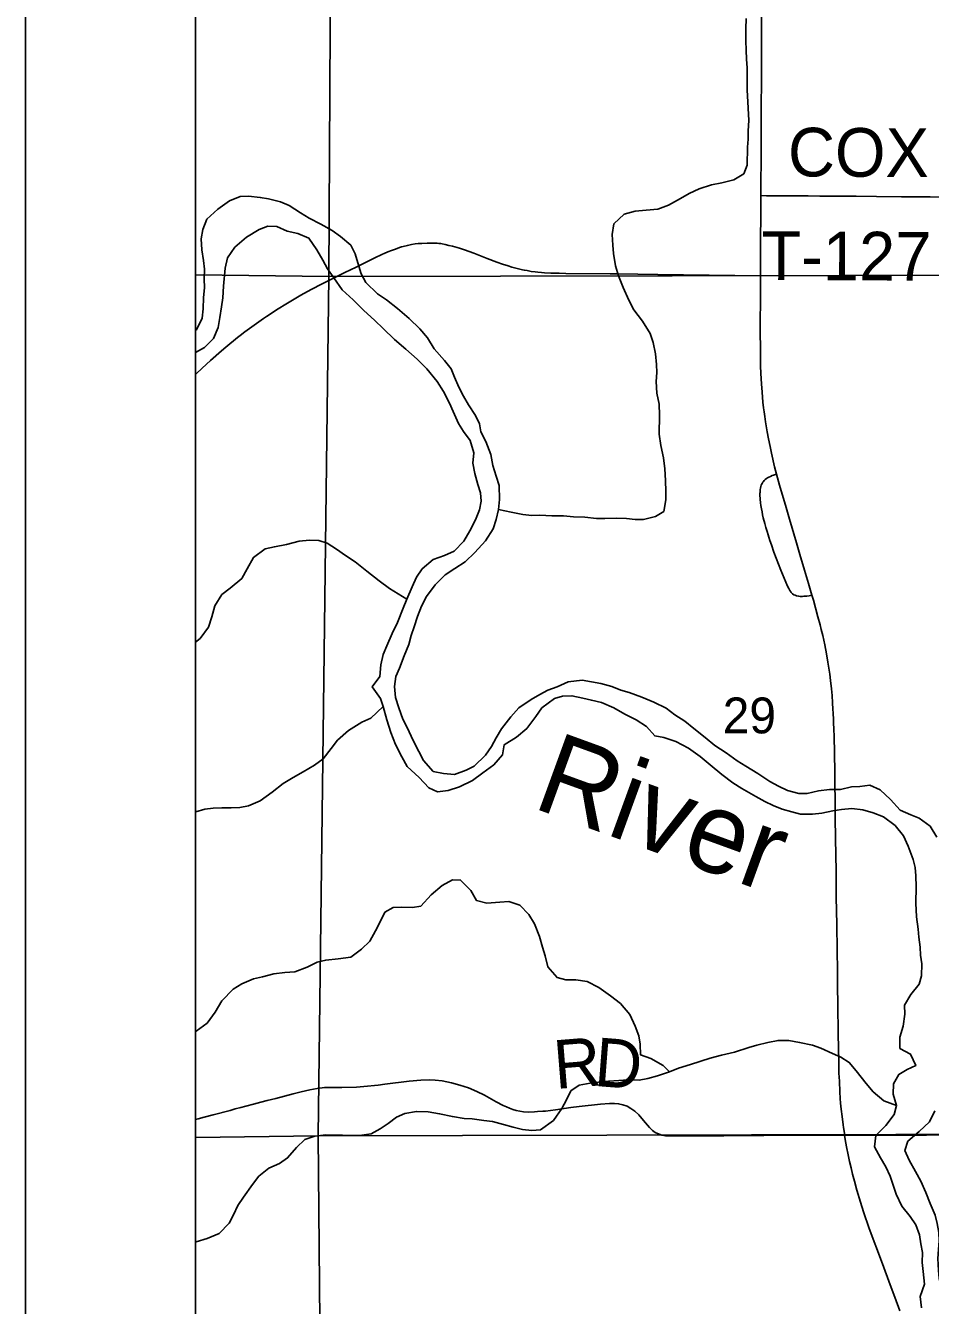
# Model space of a CAD drawing. Extents: x 0 to 680, y 0 to 440.
# Drawn here: x 341.54 to 360.17, y 309.11 to 335.45 of the extents above; entities that cross this region are included whole.
import ezdxf

# ---------------------------------------------------------------- set-up
doc = ezdxf.new("R2010")
doc.units = 0
for name, color, linetype in [('GM_X_Adjacent_County', 7, 'Continuous'), ('GM_X_County', 7, 'Continuous'), ('GM_X_County_Road', 7, 'Continuous'), ('GM_X_County_Road_Text', 7, 'Continuous'), ('GM_X_Major_River', 7, 'Continuous'), ('GM_X_Major_River_Text', 7, 'Continuous'), ('GM_X_Minor_River', 7, 'Continuous'), ('GM_X_Section', 7, 'Continuous'), ('GM_X_Section_Text', 7, 'Continuous'), ('GM_X_State_Route', 7, 'Continuous'), ('GM_X_Township', 7, 'Continuous'), ('GM_X_Township_Road', 7, 'Continuous'), ('GM_X_Township_Road_Text', 7, 'Continuous'), ('SH_Data', 7, 'Continuous'), ('SH_Text', 7, 'Continuous')]:
    doc.layers.add(name, color=color, linetype=linetype)

msp = doc.modelspace()

# ---------------------------------------------------------------- linework, layer by layer
at = {"layer": 'GM_X_Adjacent_County'}
msp.add_lwpolyline([(583.052, 415.359), (345.039, 415.359), (345.039, 188.757)], dxfattribs=at)
at = {"layer": 'GM_X_County'}
msp.add_lwpolyline([(583.052, 415.359), (345.039, 415.359), (345.039, 188.757)], dxfattribs=at)
at = {"layer": 'GM_X_County_Road'}
for points in [[(345.039, 328.274), (345.063, 328.299), (345.264, 328.487), (345.345, 328.561), (345.569, 328.757), (345.66, 328.834), (345.9, 329.031), (345.956, 329.076), (346.053, 329.149), (346.195, 329.255), (346.436, 329.425), (346.497, 329.467), (346.632, 329.558), (346.702, 329.603), (346.933, 329.744), (347.206, 329.902), (347.344, 329.98), (347.434, 330.029), (347.632, 330.132), (347.737, 330.185), (347.865, 330.251), (348.113, 330.372), (348.342, 330.481), (348.509, 330.564), (348.767, 330.692), (348.833, 330.723), (348.886, 330.749), (348.919, 330.764), (348.997, 330.796), (349.069, 330.825), (349.152, 330.855), (349.236, 330.885), (349.278, 330.898), (349.313, 330.909), (349.399, 330.93), (349.485, 330.947), (349.559, 330.959), (349.623, 330.966), (349.698, 330.971), (349.809, 330.977), (349.875, 330.978), (349.913, 330.978), (349.961, 330.977), (350.011, 330.975), (350.048, 330.972), (350.089, 330.966), (350.118, 330.961), (350.179, 330.949), (350.255, 330.931), (350.328, 330.912), (350.473, 330.87), (350.571, 330.838), (350.769, 330.767), (351.038, 330.663), (351.239, 330.587), (351.357, 330.546), (351.475, 330.508), (351.55, 330.485), (351.604, 330.469), (351.661, 330.453), (351.715, 330.44), (351.768, 330.429), (351.808, 330.42), (351.866, 330.41), (351.945, 330.396), (352.026, 330.384), (352.086, 330.378), (352.158, 330.372), (352.218, 330.368), (352.351, 330.36), (352.521, 330.355), (352.662, 330.353), (353.57, 330.345), (353.733, 330.343), (354.555, 330.334), (356.668, 330.305)], [(345.039, 312.939), (345.091, 312.952), (345.218, 312.987), (345.398, 313.034), (345.747, 313.124), (345.852, 313.154), (345.969, 313.184), (346.074, 313.213), (346.233, 313.254), (346.381, 313.293), (346.509, 313.324), (346.689, 313.37), (346.869, 313.416), (347.049, 313.463), (347.209, 313.503), (347.39, 313.546), (347.542, 313.573), (347.694, 313.592), (347.804, 313.595), (347.902, 313.597), (347.977, 313.595), (348.018, 313.595), (348.049, 313.594), (348.351, 313.605), (348.503, 313.616), (348.795, 313.646), (348.936, 313.663), (349.435, 313.728), (349.676, 313.749), (349.852, 313.753), (349.973, 313.748), (350.115, 313.73), (350.31, 313.691), (350.48, 313.646), (350.657, 313.586), (350.829, 313.514), (350.987, 313.434), (351.226, 313.301), (351.371, 313.227), (351.439, 313.194), (351.499, 313.168), (351.569, 313.141), (351.641, 313.12), (351.715, 313.105), (351.788, 313.094), (351.885, 313.089), (352.015, 313.095), (352.08, 313.1), (352.189, 313.109), (352.244, 313.111), (352.45, 313.134), (352.763, 313.18), (352.937, 313.202), (353.373, 313.25), (353.559, 313.268), (353.659, 313.268), (353.748, 313.259), (353.835, 313.239), (353.92, 313.208), (353.998, 313.165), (354.08, 313.106), (354.161, 313.03), (354.262, 312.913), (354.381, 312.771), (354.442, 312.711), (354.502, 312.667), (354.579, 312.632), (354.639, 312.613), (354.713, 312.602), (354.853, 312.597), (355.915, 312.603), (356.737, 312.609), (357.536, 312.611), (357.919, 312.613), (358.258, 312.613), (358.4, 312.612)], [(358.4, 312.612), (358.565, 312.611), (359.43, 312.611), (360.087, 312.617), (360.745, 312.618)]]:
    msp.add_lwpolyline(points, dxfattribs=at)
at = {"layer": 'GM_X_Major_River'}
for points in [[(351.528, 321.225), (351.337, 320.981), (351.227, 320.796), (351.13, 320.617), (351.006, 320.438), (350.775, 320.208), (350.606, 320.124), (350.371, 320.041), (350.144, 320.058), (349.93, 320.102), (349.733, 320.326), (349.636, 320.515), (349.513, 320.751), (349.403, 320.994), (349.306, 321.176), (349.223, 321.412), (349.153, 321.62), (349.136, 321.848), (349.16, 322.055), (349.236, 322.228), (349.334, 322.48), (349.425, 322.713), (349.475, 322.899), (349.538, 323.079), (349.609, 323.292), (349.686, 323.505), (349.79, 323.704), (349.968, 323.941), (350.179, 324.145), (350.375, 324.282), (350.585, 324.413), (350.789, 324.61), (351.007, 324.847), (351.165, 325.092), (351.228, 325.285), (351.272, 325.491), (351.295, 325.698), (351.287, 325.986), (351.223, 326.181), (351.16, 326.397), (351.117, 326.625), (351.014, 326.894), (350.91, 327.09), (350.886, 327.258), (350.802, 327.426), (350.659, 327.649), (350.555, 327.825), (350.458, 328.014), (350.367, 328.216), (350.297, 328.392), (350.166, 328.561), (349.949, 328.799), (349.812, 329.029), (349.655, 329.212), (349.437, 329.423), (349.193, 329.628), (348.969, 329.806), (348.784, 329.936), (348.54, 330.168), (348.449, 330.343), (348.379, 330.572), (348.322, 330.753), (348.232, 330.935), (348.02, 331.113), (347.849, 331.236), (347.617, 331.367), (347.378, 331.492), (347.199, 331.602), (346.967, 331.753), (346.788, 331.83), (346.541, 331.887), (346.368, 331.917), (346.127, 331.941), (345.953, 331.937), (345.738, 331.847), (345.494, 331.678), (345.27, 331.467), (345.186, 331.255), (345.156, 331.068), (345.165, 330.84), (345.202, 330.619), (345.219, 330.438), (345.216, 330.244), (345.219, 330.056), (345.202, 329.856), (345.192, 329.622), (345.175, 329.435), (345.057, 329.189), (345.039, 329.173)], [(345.039, 328.723), (345.225, 328.825), (345.409, 329.016), (345.5, 329.242), (345.537, 329.449), (345.574, 329.662), (345.597, 329.849), (345.615, 330.09), (345.648, 330.464), (345.698, 330.671), (345.849, 330.895), (346.086, 331.099), (346.35, 331.255), (346.525, 331.326), (346.713, 331.322), (346.925, 331.225), (347.145, 331.175), (347.371, 331.077), (347.534, 330.84), (347.658, 330.624), (347.755, 330.448), (347.886, 330.259), (348.056, 330.015), (348.28, 329.811), (348.497, 329.6), (348.727, 329.382), (348.899, 329.218), (349.136, 328.993), (349.367, 328.795), (349.597, 328.591), (349.801, 328.387), (350.011, 328.129)], [(350.011, 328.129), (350.141, 327.919), (350.265, 327.683), (350.342, 327.514), (350.452, 327.265), (350.556, 327.096), (350.693, 326.913), (350.769, 326.657), (350.746, 326.45), (350.789, 326.236), (350.852, 326.007), (350.903, 325.839), (350.92, 325.665), (350.884, 325.485), (350.8, 325.279), (350.682, 325.053), (350.558, 324.841), (350.361, 324.637), (350.165, 324.547), (349.93, 324.464), (349.706, 324.274), (349.589, 324.102), (349.499, 323.902), (349.387, 323.65), (349.311, 323.464), (349.192, 323.165), (349.088, 322.939), (348.977, 322.687), (348.9, 322.508), (348.85, 322.294), (348.832, 322.054), (348.675, 321.842), (348.845, 321.605), (348.902, 321.437), (348.978, 321.162), (349.06, 320.906), (349.157, 320.657), (349.286, 320.4), (349.397, 320.205), (349.64, 319.973), (349.838, 319.762), (350.017, 319.679), (350.238, 319.709), (350.474, 319.785), (350.737, 319.914), (350.953, 320.071), (351.177, 320.235), (351.354, 320.446), (351.391, 320.652), (351.642, 320.809), (351.859, 320.986), (352.043, 321.23), (352.167, 321.409), (352.424, 321.605), (352.592, 321.649), (352.787, 321.659), (353.013, 321.608), (353.186, 321.565), (353.393, 321.522), (353.646, 321.41), (353.878, 321.279), (354.11, 321.162), (354.322, 321.024), (354.492, 320.834), (354.679, 320.797), (354.925, 320.72), (355.184, 320.581), (355.429, 320.41), (355.633, 320.239), (355.871, 320.035), (356.096, 319.87), (356.281, 319.753), (356.573, 319.588), (356.758, 319.484), (356.931, 319.401), (357.117, 319.324), (357.31, 319.268), (357.49, 319.224), (357.737, 319.22), (357.932, 319.244), (358.16, 319.287), (358.334, 319.317), (358.549, 319.34), (358.776, 319.31), (358.989, 319.246), (359.202, 319.169), (359.44, 318.991), (359.61, 318.774), (359.707, 318.565), (359.809, 318.289), (359.853, 318.121), (359.864, 317.953), (359.873, 317.726), (359.868, 317.391), (359.877, 317.11), (359.912, 316.855), (359.93, 316.688), (359.953, 316.487), (359.964, 316.319), (359.987, 316.138), (359.983, 315.897)], [(360.299, 318.749), (360.162, 318.972), (359.937, 319.136), (359.764, 319.206), (359.545, 319.303), (359.341, 319.521), (359.131, 319.725), (358.918, 319.816), (358.71, 319.792), (358.543, 319.782), (358.315, 319.732), (358.087, 319.729), (357.859, 319.7), (357.631, 319.65), (357.457, 319.646), (357.224, 319.711), (357.038, 319.801), (356.859, 319.897), (356.614, 320.062), (356.369, 320.207), (356.19, 320.317), (355.958, 320.481), (355.727, 320.633), (355.529, 320.803), (355.298, 320.988), (355.113, 321.138), (354.901, 321.269), (354.729, 321.405), (354.471, 321.53), (354.225, 321.628), (353.965, 321.726), (353.792, 321.776), (353.606, 321.853), (353.38, 321.91), (353.186, 321.947), (352.999, 321.977), (352.711, 321.948), (352.482, 321.845), (352.293, 321.775), (352.125, 321.684), (351.949, 321.58), (351.692, 321.41), (351.528, 321.225)], [(359.983, 315.897), (359.934, 315.724), (359.763, 315.506), (359.632, 315.288), (359.642, 315.107), (359.605, 314.86), (359.534, 314.634), (359.537, 314.4), (359.756, 314.282), (359.865, 314.046), (359.69, 313.962), (359.514, 313.865), (359.404, 313.673), (359.401, 313.459), (359.47, 313.223), (359.42, 313.037), (359.249, 312.812), (359.045, 312.608), (359.015, 312.375), (359.138, 312.145), (359.248, 311.963), (359.339, 311.767), (359.409, 311.565), (359.46, 311.397), (359.576, 311.154), (359.747, 310.937), (359.864, 310.768), (359.941, 310.559), (359.971, 310.378), (360.002, 310.197), (359.998, 309.99), (360.015, 309.809), (360.044, 309.548), (359.953, 309.295), (359.983, 309.06)], [(360.591, 309.023), (360.467, 309.226), (360.391, 309.461), (360.347, 309.663), (360.33, 309.83), (360.321, 310.078), (360.331, 310.258), (360.347, 310.439), (360.337, 310.613), (360.306, 310.794), (360.262, 310.969), (360.159, 311.205), (360.069, 311.434), (359.966, 311.67), (359.862, 311.865), (359.726, 312.102), (359.642, 312.297), (359.699, 312.49), (359.936, 312.687), (360.147, 312.891), (360.258, 313.116)]]:
    msp.add_lwpolyline(points, dxfattribs=at)
at = {"layer": 'GM_X_Minor_River'}
for points in [[(351.272, 325.491), (351.532, 325.44), (351.778, 325.389), (351.959, 325.373), (352.126, 325.377), (352.374, 325.366), (352.614, 325.362), (352.815, 325.345), (353.049, 325.334), (353.289, 325.31), (353.463, 325.307), (353.698, 325.317), (353.912, 325.306), (354.085, 325.29), (354.259, 325.287), (354.508, 325.35), (354.677, 325.454), (354.721, 325.694), (354.717, 325.861), (354.714, 326.089), (354.698, 326.33), (354.669, 326.558), (354.613, 326.813), (354.583, 327.041), (354.59, 327.436), (354.58, 327.663), (354.537, 327.885), (354.521, 328.126), (354.531, 328.313), (354.527, 328.48), (354.504, 328.695), (354.461, 328.93), (354.397, 329.118), (354.241, 329.368), (354.057, 329.606), (353.954, 329.802), (353.844, 330.064), (353.748, 330.3), (353.684, 330.509), (353.642, 330.764), (353.625, 330.938), (353.615, 331.152), (353.652, 331.372), (353.863, 331.576), (354.091, 331.632), (354.313, 331.656), (354.554, 331.678), (354.776, 331.761), (355.019, 331.898), (355.201, 331.995), (355.404, 332.092), (355.66, 332.175), (355.874, 332.218), (356.116, 332.281), (356.326, 332.404), (356.396, 332.584), (356.402, 332.952), (356.411, 333.119), (356.414, 333.286), (356.425, 333.5), (356.415, 333.754), (356.395, 334.129), (356.391, 334.31), (356.396, 334.584), (356.379, 334.765), (356.375, 334.946), (356.365, 335.14), (356.363, 335.388), (356.373, 335.602)], [(349.387, 323.65), (349.03, 323.87), (348.818, 324.028), (348.561, 324.226), (348.323, 324.417), (348.124, 324.548), (347.939, 324.678), (347.747, 324.802), (347.574, 324.852), (347.38, 324.862), (347.173, 324.838), (346.911, 324.776), (346.662, 324.727), (346.474, 324.683), (346.23, 324.506), (346.099, 324.274), (345.989, 324.076), (345.751, 323.872), (345.582, 323.741), (345.437, 323.51), (345.373, 323.283), (345.303, 323.07), (345.132, 322.839), (345.039, 322.764)], [(348.902, 321.437), (348.644, 321.201), (348.462, 321.117), (348.185, 320.941), (347.96, 320.744), (347.83, 320.572), (347.666, 320.361), (347.483, 320.23), (347.254, 320.094), (347.044, 319.977), (346.841, 319.853), (346.618, 319.676), (346.367, 319.493), (346.131, 319.39), (345.95, 319.36), (345.769, 319.349), (345.582, 319.353), (345.401, 319.342), (345.227, 319.325), (345.045, 319.268), (345.039, 319.265)], [(354.792, 313.918), (354.667, 314.047), (354.408, 314.192), (354.195, 314.27), (354.192, 314.49), (354.162, 314.658), (354.091, 314.86), (353.975, 315.096), (353.785, 315.327), (353.58, 315.484), (353.342, 315.655), (353.103, 315.78), (352.863, 315.811), (352.662, 315.814), (352.482, 315.857), (352.292, 316.081), (352.235, 316.303), (352.178, 316.485), (352.115, 316.7), (352.012, 316.962), (351.902, 317.158), (351.711, 317.349), (351.485, 317.426), (351.304, 317.409), (351.036, 317.387), (350.823, 317.444), (350.705, 317.647), (350.495, 317.865), (350.328, 317.867), (350.112, 317.751), (349.888, 317.56), (349.676, 317.33), (349.502, 317.299), (349.275, 317.31), (349.107, 317.299), (348.932, 317.202), (348.828, 316.99), (348.745, 316.817), (348.627, 316.605), (348.457, 316.441), (348.234, 316.277), (347.972, 316.241), (347.717, 316.219), (347.543, 316.175), (347.334, 316.072), (347.084, 315.975), (346.877, 315.959), (346.649, 315.936), (346.414, 315.873), (346.232, 315.829), (345.99, 315.726), (345.814, 315.616), (345.582, 315.379), (345.438, 315.147), (345.274, 314.922), (345.05, 314.752), (345.039, 314.746)], [(359.47, 313.223), (359.204, 313.322), (358.987, 313.506), (358.842, 313.676), (358.639, 313.94), (358.495, 314.11), (358.323, 314.22), (358.15, 314.296), (357.911, 314.407), (357.738, 314.464), (357.471, 314.522), (357.251, 314.559), (357.03, 314.563), (356.822, 314.519), (356.594, 314.463), (356.426, 314.419), (356.13, 314.324), (355.868, 314.261), (355.633, 314.198), (355.229, 314.071), (354.98, 313.995), (354.792, 313.918), (354.549, 313.835), (354.348, 313.779), (354.173, 313.748), (353.939, 313.752), (353.751, 313.742), (353.537, 313.725), (353.336, 313.702), (353.162, 313.685), (352.933, 313.642), (352.764, 313.524), (352.674, 313.339), (352.578, 313.16), (352.406, 312.915), (352.142, 312.726), (351.961, 312.709), (351.767, 312.732), (351.574, 312.775), (351.374, 312.832), (351.148, 312.896), (350.974, 312.919), (350.734, 312.95), (350.567, 312.96), (350.327, 312.997), (350.06, 313.055), (349.826, 313.093), (349.586, 313.103), (349.344, 313.061), (349.176, 312.983), (349.006, 312.852), (348.837, 312.741), (348.655, 312.644), (348.413, 312.608), (347.718, 312.62), (347.496, 312.59), (347.288, 312.527), (347.118, 312.362), (346.933, 312.145), (346.764, 312.027), (346.549, 311.937), (346.338, 311.767), (346.208, 311.595), (346.023, 311.337), (345.907, 311.165), (345.817, 310.973), (345.727, 310.8), (345.522, 310.59), (345.28, 310.487), (345.051, 310.417), (345.039, 310.413)]]:
    msp.add_lwpolyline(points, dxfattribs=at)
at = {"layer": 'GM_X_Section'}
for points in [[(345.039, 348.128), (345.039, 330.325), (347.782, 330.291), (347.875, 348.173)], [(347.875, 348.173), (365.579, 347.864), (365.453, 330.324), (347.782, 330.291)], [(345.039, 330.325), (345.039, 312.563), (347.56, 312.599), (347.782, 330.291)], [(365.453, 330.324), (365.398, 312.641), (347.56, 312.599), (347.782, 330.291)], [(345.039, 312.563), (345.039, 295.038), (347.721, 295.012), (347.56, 312.599)], [(347.56, 312.599), (365.398, 312.641), (365.357, 294.952), (348.002, 295.007), (347.721, 295.012)]]:
    msp.add_lwpolyline(points, close=True, dxfattribs=at)
at = {"layer": 'GM_X_State_Route'}
for points in [[(356.674, 332.007), (356.674, 332.056), (356.678, 332.341), (356.682, 332.56), (356.683, 333.162), (356.688, 334.936), (356.691, 335.418), (356.697, 336.02), (356.7, 337.499), (356.704, 338.188), (356.707, 339.032), (356.706, 339.204)], [(359.535, 308.999), (359.434, 309.278), (359.361, 309.478), (359.156, 310.022), (358.907, 310.695), (358.791, 311.034), (358.727, 311.233), (358.653, 311.48), (358.6, 311.67), (358.565, 311.808), (358.535, 311.938), (358.502, 312.074), (358.474, 312.209), (358.441, 312.373), (358.414, 312.523), (358.4, 312.612), (358.394, 312.653), (358.375, 312.771), (358.369, 312.826), (358.347, 312.999), (358.33, 313.151), (358.317, 313.27), (358.31, 313.368), (358.302, 313.509), (358.292, 313.722), (358.284, 313.888), (358.279, 314.132), (358.268, 314.693), (358.261, 315.31), (358.255, 315.677), (358.251, 316.002), (358.246, 316.415), (358.241, 316.951), (358.228, 317.512), (358.227, 317.692), (358.225, 317.879), (358.223, 318.05), (358.213, 318.719), (358.206, 319.152), (358.203, 319.498), (358.199, 319.846), (358.196, 320.069), (358.188, 320.499), (358.182, 320.81), (358.177, 320.988), (358.174, 321.086), (358.17, 321.169), (358.164, 321.3), (358.16, 321.382), (358.151, 321.513), (358.14, 321.667), (358.128, 321.8), (358.11, 321.972), (358.093, 322.102), (358.076, 322.23), (358.055, 322.351), (358.024, 322.523), (357.989, 322.706), (357.948, 322.902), (357.92, 323.023), (357.893, 323.122), (357.849, 323.284), (357.758, 323.626), (357.728, 323.728), (357.658, 323.971), (357.577, 324.242), (357.481, 324.564), (357.408, 324.809), (357.266, 325.293), (357.18, 325.582), (357.114, 325.811), (357.06, 325.997), (356.999, 326.22), (356.997, 326.224), (356.958, 326.371), (356.894, 326.652), (356.865, 326.792), (356.834, 326.946), (356.807, 327.093), (356.784, 327.216), (356.771, 327.299), (356.754, 327.407), (356.741, 327.505), (356.731, 327.588), (356.719, 327.704), (356.699, 327.909), (356.686, 328.078), (356.675, 328.292), (356.669, 328.448), (356.667, 328.626), (356.663, 329.325), (356.665, 329.831), (356.668, 330.305), (356.668, 330.523), (356.671, 330.808), (356.668, 331.126), (356.672, 331.476), (356.673, 331.954), (356.674, 332.007)]]:
    msp.add_lwpolyline(points, dxfattribs=at)
at = {"layer": 'GM_X_Township'}
msp.add_lwpolyline([(345.039, 401.013), (345.039, 295.02), (350.497, 294.965), (353.224, 294.93), (357.228, 294.973), (360.054, 294.917), (364.9, 294.96), (369.752, 294.899), (377.006, 294.87), (379.986, 294.818), (380.635, 294.822), (391.775, 294.926), (392.287, 294.912), (400.568, 294.878), (400.602, 312.614), (400.766, 331.273), (400.686, 347.788), (400.683, 361.148)], dxfattribs=at)
at = {"layer": 'GM_X_Township_Road'}
for points in [[(356.673, 331.954), (356.794, 331.952), (357.021, 331.95), (357.65, 331.948), (357.89, 331.946), (358.299, 331.944), (358.64, 331.94), (359.055, 331.934), (359.568, 331.933), (359.808, 331.929), (360.161, 331.927), (360.62, 331.924)], [(357.728, 323.728), (357.667, 323.718), (357.621, 323.711), (357.557, 323.706), (357.532, 323.704), (357.508, 323.704), (357.484, 323.705), (357.456, 323.708), (357.411, 323.717), (357.379, 323.727), (357.355, 323.739), (357.327, 323.757), (357.312, 323.771), (357.297, 323.787), (357.29, 323.797), (357.271, 323.827), (357.251, 323.864), (357.226, 323.917), (357.089, 324.244), (356.945, 324.617), (356.893, 324.764), (356.862, 324.857), (356.84, 324.922), (356.824, 324.973), (356.802, 325.043), (356.779, 325.121), (356.756, 325.204), (356.726, 325.324), (356.712, 325.383), (356.699, 325.448), (356.686, 325.509), (356.674, 325.579), (356.667, 325.63), (356.659, 325.707), (356.658, 325.728), (356.656, 325.774), (356.656, 325.789), (356.657, 325.828), (356.658, 325.84), (356.661, 325.883), (356.663, 325.904), (356.669, 325.935), (356.675, 325.966), (356.683, 325.991), (356.691, 326.011), (356.701, 326.031), (356.714, 326.054), (356.728, 326.073), (356.743, 326.09), (356.764, 326.111), (356.793, 326.133), (356.815, 326.148), (356.838, 326.161), (356.871, 326.176), (356.909, 326.19), (356.935, 326.199), (356.999, 326.22)]]:
    msp.add_lwpolyline(points, dxfattribs=at)
at = {"layer": 'SH_Data'}
for p, q in [((341.539, 418.859), (341.539, 173.859)), ((345.039, 415.359), (345.039, 177.359))]:
    msp.add_line(p, q, dxfattribs=at)
at = {"layer": 'SH_Text'}
for points in [[(345.039, 415.359), (583.039, 415.359), (583.039, 177.359), (345.039, 177.359)], [(345.039, 415.359), (345.039, 177.359), (583.038, 177.359), (583.038, 415.359)]]:
    msp.add_lwpolyline(points, close=True, dxfattribs=at)

# ---------------------------------------------------------------- texts
at = {"layer": 'GM_X_County_Road_Text'}
for s, rotation, p in [('R', 4.6222, (352.45, 313.563)), ('D', 355.5623, (353.228, 313.629))]:
    msp.add_text(s, height=1.001, rotation=rotation, dxfattribs=at).set_placement(p)
at = {"layer": 'GM_X_Major_River_Text'}
msp.add_text('River', height=1.6688, rotation=340.0188, dxfattribs=at).set_placement((351.941, 319.366))
at = {"layer": 'GM_X_Section_Text'}
msp.add_text('29', height=0.7377, rotation=0, dxfattribs=at).set_placement((355.89, 320.885))
at = {"layer": 'GM_X_Township_Road_Text'}
for s, rotation, p in [('COX', 359.6756, (357.231, 332.352)), ('T-127', 359.7193, (356.685, 330.22))]:
    msp.add_text(s, height=1.0014, rotation=rotation, dxfattribs=at).set_placement(p)

doc.saveas('drawing.dxf')
